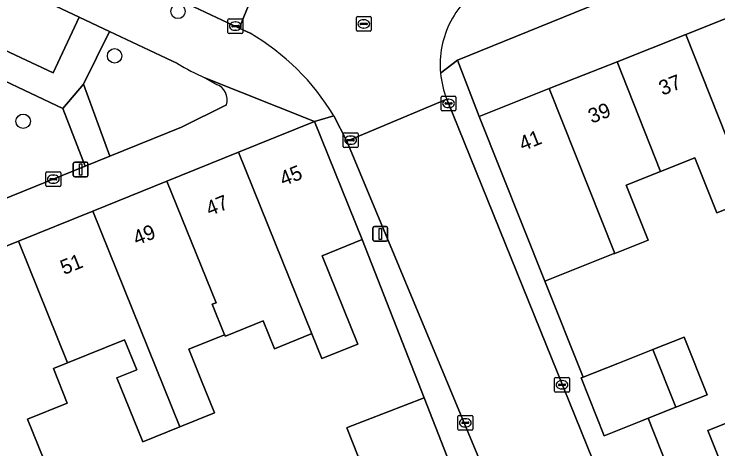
# Model space of a CAD drawing. Extents: x 162989 to 165008, y 383432 to 384338.
# Drawn here: x 163838.22 to 163885.89, y 383928.91 to 383958.35 of the extents above; entities that cross this region are included whole.
import ezdxf

# ---------------------------------------------------------------- set-up
doc = ezdxf.new("R2010")
doc.units = 0
for name, color, linetype in [('IMGEO_Boom', 7, 'Continuous'), ('IMGEO_Erf', 7, 'Continuous'), ('IMGEO_Groenvoorziening', 7, 'Continuous'), ('IMGEO_Kolk', 7, 'Continuous'), ('IMGEO_Lichtmast', 7, 'Continuous'), ('IMGEO_Muur', 7, 'Continuous'), ('IMGEO_Pand', 7, 'Continuous'), ('IMGEO_Pand_nummerreeks', 7, 'Continuous'), ('IMGEO_Rijbaan_lokaal_open', 7, 'Continuous'), ('IMGEO_Rioolput', 7, 'Continuous'), ('IMGEO_Voetpad_halfverhard', 7, 'Continuous'), ('IMGEO_Voetpad_open', 7, 'Continuous')]:
    doc.layers.add(name, color=color, linetype=linetype)

msp = doc.modelspace()

# ---------------------------------------------------------------- linework, layer by layer
at = {"layer": 'IMGEO_Boom'}
for centre in [(163849.326, 383958.528), (163845.032, 383955.518), (163838.84, 383951.092)]:
    msp.add_circle(centre, 0.489, dxfattribs=at)
at = {"layer": 'IMGEO_Erf'}
for points in [[(163901.539, 383968.747), (163868.264, 383955.232), (163869.729, 383951.418), (163874.471, 383953.302), (163879.062, 383955.125), (163883.709, 383956.971), (163888.821, 383959.002)], [(163888.141, 383945.816), (163885.816, 383944.893), (163884.335, 383948.62), (163882.013, 383947.696), (163879.689, 383946.772), (163881.169, 383943.047), (163878.902, 383942.147), (163878.808, 383942.11), (163874.16, 383940.264), (163876.773, 383933.769), (163879.108, 383934.696), (163881.487, 383935.64), (163883.606, 383936.482), (163885.161, 383932.57), (163883.041, 383931.728), (163881.179, 383930.988), (163889.038, 383911.071)], [(163861.518, 383928.387), (163860.76, 383930.328), (163860.862, 383930.368), (163865.994, 383932.372), (163861.81, 383943.084), (163859.095, 383941.985), (163861.513, 383936.008), (163859.068, 383935.019), (163858.386, 383936.706), (163858.35, 383936.691), (163855.867, 383935.686), (163855.104, 383937.571), (163852.542, 383936.536), (163852.479, 383936.64), (163850.052, 383935.659), (163850.874, 383933.624), (163851.793, 383931.348), (163849.455, 383930.403), (163846.936, 383929.385), (163846.016, 383931.661), (163845.186, 383933.713), (163846.527, 383934.255), (163845.704, 383936.292), (163841.841, 383934.731), (163840.884, 383934.344), (163841.827, 383932.01), (163839.142, 383930.925), (163840.633, 383927.235)], [(163887.575, 383924.225), (163885.209, 383930.159), (163889.854, 383932.012)]]:
    msp.add_lwpolyline(points, dxfattribs=at)
at = {"layer": 'IMGEO_Groenvoorziening'}
for points in [[(163842.634, 383958.132), (163811.375, 383972.879), (163809.621, 383969.034), (163840.864, 383954.38)], [(163843.038, 383948.056), (163841.53, 383951.944), (163834.933, 383955.059), (163835.381, 383948.865), (163836.33, 383945.345)]]:
    msp.add_lwpolyline(points, close=True, dxfattribs=at)
for points in [[(163849.284, 383954.994), (163844.681, 383957.165), (163842.921, 383953.612), (163844.704, 383948.729), (163849.565, 383950.694), (163852.603, 383952.214)], [(163851.936, 383953.589), (163851.144, 383954.022)]]:
    msp.add_lwpolyline(points, dxfattribs=at)
for centre, radius, start, end in [((163862.668, 383978.34), 26.91, 240.1746, 244.644), ((163851.548, 383952.551), 1.108, 342.2784, 69.4768)]:
    msp.add_arc(centre, radius, start, end, dxfattribs=at)
at = {"layer": 'IMGEO_Kolk'}
for p, q in [((163852.709, 383957.106), (163852.709, 383957.958)), ((163852.784, 383958.032), (163853.636, 383958.032)), ((163853.197, 383957.812), (163853.222, 383957.812)), ((163853.71, 383957.958), (163853.71, 383957.106)), ((163852.968, 383957.526), (163852.968, 383957.538)), ((163853.406, 383957.489), (163853.008, 383957.489)), ((163853.011, 383957.575), (163853.409, 383957.575)), ((163853.22, 383957.252), (163853.195, 383957.252)), ((163853.452, 383957.538), (163853.452, 383957.526)), ((163853.636, 383957.032), (163852.784, 383957.032)), ((163867.148, 383951.871), (163867.148, 383952.723)), ((163867.223, 383952.797), (163868.075, 383952.797)), ((163867.636, 383952.577), (163867.661, 383952.577)), ((163868.149, 383952.723), (163868.149, 383951.871)), ((163867.407, 383952.291), (163867.407, 383952.303)), ((163867.845, 383952.254), (163867.447, 383952.254)), ((163867.45, 383952.34), (163867.848, 383952.34)), ((163867.659, 383952.017), (163867.634, 383952.017)), ((163867.891, 383952.303), (163867.891, 383952.291)), ((163868.075, 383951.797), (163867.223, 383951.797)), ((163860.52, 383949.384), (163860.52, 383950.236)), ((163860.595, 383950.31), (163861.447, 383950.31)), ((163861.008, 383950.09), (163861.033, 383950.09)), ((163861.521, 383950.236), (163861.521, 383949.384)), ((163860.779, 383949.804), (163860.779, 383949.816)), ((163861.217, 383949.767), (163860.819, 383949.767)), ((163860.822, 383949.853), (163861.22, 383949.853)), ((163861.031, 383949.53), (163861.006, 383949.53)), ((163861.263, 383949.816), (163861.263, 383949.804)), ((163861.447, 383949.31), (163860.595, 383949.31)), ((163840.379, 383946.743), (163840.379, 383947.595)), ((163840.454, 383947.669), (163841.306, 383947.669)), ((163841.38, 383947.595), (163841.38, 383946.743)), ((163840.638, 383947.163), (163840.638, 383947.175)), ((163841.076, 383947.126), (163840.678, 383947.126)), ((163840.681, 383947.212), (163841.079, 383947.212)), ((163840.867, 383947.449), (163840.892, 383947.449)), ((163841.122, 383947.175), (163841.122, 383947.163)), ((163841.306, 383946.669), (163840.454, 383946.669)), ((163840.89, 383946.889), (163840.865, 383946.889)), ((163874.835, 383932.823), (163874.835, 383933.675)), ((163874.91, 383933.749), (163875.762, 383933.749)), ((163875.323, 383933.529), (163875.348, 383933.529)), ((163875.836, 383933.675), (163875.836, 383932.823)), ((163875.094, 383933.243), (163875.094, 383933.255)), ((163875.532, 383933.206), (163875.134, 383933.206)), ((163875.137, 383933.292), (163875.535, 383933.292)), ((163875.346, 383932.969), (163875.321, 383932.969)), ((163875.578, 383933.255), (163875.578, 383933.243)), ((163875.762, 383932.749), (163874.91, 383932.749)), ((163868.283, 383930.246), (163868.283, 383931.098)), ((163868.358, 383931.172), (163869.21, 383931.172)), ((163868.771, 383930.952), (163868.796, 383930.952)), ((163869.284, 383931.098), (163869.284, 383930.246)), ((163868.542, 383930.666), (163868.542, 383930.678)), ((163868.98, 383930.629), (163868.582, 383930.629)), ((163868.585, 383930.715), (163868.983, 383930.715)), ((163869.026, 383930.678), (163869.026, 383930.666)), ((163869.21, 383930.172), (163868.358, 383930.172)), ((163868.794, 383930.392), (163868.769, 383930.392))]:
    msp.add_line(p, q, dxfattribs=at)
for points in [[(163852.709, 383957.106), (163852.709, 383957.958)], [(163852.784, 383958.032), (163853.636, 383958.032)], [(163853.71, 383957.958), (163853.71, 383957.106)], [(163853.636, 383957.032), (163852.784, 383957.032)], [(163867.148, 383951.871), (163867.148, 383952.723)], [(163867.223, 383952.797), (163868.075, 383952.797)], [(163868.149, 383952.723), (163868.149, 383951.871)], [(163868.075, 383951.797), (163867.223, 383951.797)], [(163860.52, 383949.384), (163860.52, 383950.236)], [(163860.595, 383950.31), (163861.447, 383950.31)], [(163861.521, 383950.236), (163861.521, 383949.384)], [(163861.447, 383949.31), (163860.595, 383949.31)], [(163840.379, 383946.743), (163840.379, 383947.595)], [(163840.454, 383947.669), (163841.306, 383947.669)], [(163841.38, 383947.595), (163841.38, 383946.743)], [(163841.306, 383946.669), (163840.454, 383946.669)], [(163874.835, 383932.823), (163874.835, 383933.675)], [(163874.91, 383933.749), (163875.762, 383933.749)], [(163875.836, 383933.675), (163875.836, 383932.823)], [(163875.762, 383932.749), (163874.91, 383932.749)], [(163868.283, 383930.246), (163868.283, 383931.098)], [(163868.358, 383931.172), (163869.21, 383931.172)], [(163869.284, 383931.098), (163869.284, 383930.246)], [(163869.21, 383930.172), (163868.358, 383930.172)]]:
    msp.add_lwpolyline(points, dxfattribs=at)
for centre, radius, start, end in [((163852.786, 383957.956), 0.0765, 91.552, 178.448), ((163852.786, 383957.956), 0.0765, 91.552, 178.448), ((163853.634, 383957.956), 0.0765, 1.552, 88.448), ((163853.634, 383957.956), 0.0765, 1.552, 88.448), ((163853.008, 383957.535), 0.0403, 85.8775, 175.7526), ((163853.005, 383957.525), 0.0366, 178.938, 274.7102), ((163853.409, 383957.532), 0.043, 264.8664, 352.4533), ((163853.413, 383957.537), 0.0386, 1.7309, 96.639), ((163852.786, 383957.108), 0.0765, 181.552, 268.448), ((163852.786, 383957.108), 0.0765, 181.552, 268.448), ((163853.634, 383957.108), 0.0765, 271.552, 358.448), ((163853.634, 383957.108), 0.0765, 271.552, 358.448), ((163867.225, 383952.721), 0.0765, 91.552, 178.448), ((163867.225, 383952.721), 0.0765, 91.552, 178.448), ((163868.073, 383952.721), 0.0765, 1.552, 88.448), ((163868.073, 383952.721), 0.0765, 1.552, 88.448), ((163867.447, 383952.3), 0.0403, 85.8775, 175.7526), ((163867.444, 383952.29), 0.0366, 178.938, 274.7102), ((163867.848, 383952.297), 0.043, 264.8664, 352.4533), ((163867.852, 383952.302), 0.0386, 1.7309, 96.639), ((163867.225, 383951.873), 0.0765, 181.552, 268.448), ((163867.225, 383951.873), 0.0765, 181.552, 268.448), ((163868.073, 383951.873), 0.0765, 271.552, 358.448), ((163868.073, 383951.873), 0.0765, 271.552, 358.448), ((163860.597, 383950.234), 0.0765, 91.552, 178.448), ((163860.597, 383950.234), 0.0765, 91.552, 178.448), ((163861.445, 383950.234), 0.0765, 1.552, 88.448), ((163861.445, 383950.234), 0.0765, 1.552, 88.448), ((163860.819, 383949.813), 0.0403, 85.8775, 175.7526), ((163860.816, 383949.803), 0.0366, 178.938, 274.7102), ((163861.22, 383949.81), 0.043, 264.8664, 352.4533), ((163861.224, 383949.815), 0.0386, 1.7309, 96.639), ((163860.597, 383949.386), 0.0765, 181.552, 268.448), ((163860.597, 383949.386), 0.0765, 181.552, 268.448), ((163861.445, 383949.386), 0.0765, 271.552, 358.448), ((163861.445, 383949.386), 0.0765, 271.552, 358.448), ((163840.456, 383947.593), 0.0765, 91.552, 178.448), ((163840.456, 383947.593), 0.0765, 91.552, 178.448), ((163841.304, 383947.593), 0.0765, 1.552, 88.448), ((163841.304, 383947.593), 0.0765, 1.552, 88.448), ((163840.678, 383947.172), 0.0403, 85.8775, 175.7526), ((163840.675, 383947.162), 0.0366, 178.938, 274.7102), ((163841.079, 383947.169), 0.043, 264.8664, 352.4533), ((163841.083, 383947.174), 0.0386, 1.7309, 96.639), ((163840.456, 383946.745), 0.0765, 181.552, 268.448), ((163840.456, 383946.745), 0.0765, 181.552, 268.448), ((163841.304, 383946.745), 0.0765, 271.552, 358.448), ((163841.304, 383946.745), 0.0765, 271.552, 358.448), ((163874.912, 383933.673), 0.0765, 91.552, 178.448), ((163874.912, 383933.673), 0.0765, 91.552, 178.448), ((163875.76, 383933.673), 0.0765, 1.552, 88.448), ((163875.76, 383933.673), 0.0765, 1.552, 88.448), ((163874.912, 383932.825), 0.0765, 181.552, 268.448), ((163874.912, 383932.825), 0.0765, 181.552, 268.448), ((163875.134, 383933.252), 0.0403, 85.8775, 175.7526), ((163875.131, 383933.242), 0.0366, 178.938, 274.7102), ((163875.535, 383933.249), 0.043, 264.8664, 352.4533), ((163875.539, 383933.254), 0.0386, 1.7309, 96.639), ((163875.76, 383932.825), 0.0765, 271.552, 358.448), ((163875.76, 383932.825), 0.0765, 271.552, 358.448), ((163868.36, 383931.096), 0.0765, 91.552, 178.448), ((163868.36, 383931.096), 0.0765, 91.552, 178.448), ((163869.208, 383931.096), 0.0765, 1.552, 88.448), ((163869.208, 383931.096), 0.0765, 1.552, 88.448), ((163868.582, 383930.675), 0.0403, 85.8775, 175.7526), ((163868.579, 383930.665), 0.0366, 178.938, 274.7102), ((163868.983, 383930.672), 0.043, 264.8664, 352.4533), ((163868.987, 383930.677), 0.0386, 1.7309, 96.639), ((163868.36, 383930.248), 0.0765, 181.552, 268.448), ((163868.36, 383930.248), 0.0765, 181.552, 268.448), ((163869.208, 383930.248), 0.0765, 271.552, 358.448), ((163869.208, 383930.248), 0.0765, 271.552, 358.448)]:
    msp.add_arc(centre, radius, start, end, dxfattribs=at)
for centre, major_axis, ratio, start_param, end_param in [((163853.196, 383957.532), (-0.387, 0.002), 0.722429, 4.712389, 7.853982), ((163853.221, 383957.532), (-0.39, 0.002), 0.717154, 1.570796, 4.712389), ((163867.635, 383952.297), (-0.387, 0.002), 0.722429, 4.712389, 7.853982), ((163867.66, 383952.297), (-0.39, 0.002), 0.717154, 1.570796, 4.712389), ((163861.007, 383949.81), (-0.387, 0.002), 0.722429, 4.712389, 7.853982), ((163861.032, 383949.81), (-0.39, 0.002), 0.717154, 1.570796, 4.712389), ((163840.866, 383947.169), (-0.387, 0.002), 0.722429, 4.712389, 7.853982), ((163840.891, 383947.169), (-0.39, 0.002), 0.717154, 1.570796, 4.712389), ((163875.322, 383933.249), (-0.387, 0.002), 0.722429, 4.712389, 7.853982), ((163875.347, 383933.249), (-0.39, 0.002), 0.717154, 1.570796, 4.712389), ((163868.77, 383930.672), (-0.387, 0.002), 0.722429, 4.712389, 7.853982), ((163868.795, 383930.672), (-0.39, 0.002), 0.717154, 1.570796, 4.712389)]:
    msp.add_ellipse(centre, major_axis=major_axis, ratio=ratio, start_param=start_param, end_param=end_param, dxfattribs=at)
at = {"layer": 'IMGEO_Lichtmast'}
for p, q in [((163842.235, 383947.427), (163842.235, 383948.227)), ((163842.235, 383948.227), (163842.235, 383947.427)), ((163842.335, 383948.327), (163843.125, 383948.327)), ((163843.125, 383948.327), (163842.335, 383948.327)), ((163843.225, 383948.227), (163843.225, 383947.427)), ((163843.225, 383947.427), (163843.225, 383948.227)), ((163843.125, 383947.327), (163842.335, 383947.327)), ((163842.335, 383947.327), (163843.125, 383947.327)), ((163862.53, 383943.065), (163862.53, 383943.865)), ((163862.53, 383943.865), (163862.53, 383943.065)), ((163862.63, 383943.965), (163863.42, 383943.965)), ((163863.42, 383943.965), (163862.63, 383943.965)), ((163863.52, 383943.865), (163863.52, 383943.065)), ((163863.52, 383943.065), (163863.52, 383943.865)), ((163863.42, 383942.965), (163862.63, 383942.965)), ((163862.63, 383942.965), (163863.42, 383942.965))]:
    msp.add_line(p, q, dxfattribs=at)
for points in [[(163842.655, 383948.202), (163842.805, 383948.202), (163842.805, 383947.452), (163842.655, 383947.452), (163842.655, 383948.202)], [(163862.95, 383943.84), (163863.1, 383943.84), (163863.1, 383943.09), (163862.95, 383943.09), (163862.95, 383943.84)]]:
    msp.add_lwpolyline(points, dxfattribs=at)
for centre, start, end in [((163842.335, 383948.227), 90, 180), ((163842.335, 383948.227), 90, 180), ((163843.125, 383948.227), 0, 90), ((163843.125, 383948.227), 360, 90), ((163842.335, 383947.427), 180, 270), ((163842.335, 383947.427), 180, 270), ((163843.125, 383947.427), 270, 0), ((163843.125, 383947.427), 270, 0), ((163862.63, 383943.865), 90, 180), ((163862.63, 383943.865), 90, 180), ((163863.42, 383943.865), 0, 90), ((163863.42, 383943.865), 360, 90), ((163862.63, 383943.065), 180, 270), ((163862.63, 383943.065), 180, 270), ((163863.42, 383943.065), 270, 0), ((163863.42, 383943.065), 270, 0)]:
    msp.add_arc(centre, 0.1, start, end, dxfattribs=at)
at = {"layer": 'IMGEO_Muur'}
for points in [[(163861.81, 383943.084), (163865.994, 383932.372)], [(163874.16, 383940.264), (163876.773, 383933.769)]]:
    msp.add_lwpolyline(points, dxfattribs=at)
at = {"layer": 'IMGEO_Pand'}
for points in [[(163888.821, 383959.002), (163883.709, 383956.971), (163888.141, 383945.816), (163890.343, 383946.69), (163892.926, 383947.715), (163891.446, 383951.444), (163891.772, 383951.573)], [(163879.062, 383955.125), (163882.013, 383947.696), (163884.335, 383948.62), (163885.816, 383944.893), (163888.141, 383945.816), (163883.709, 383956.971)], [(163879.062, 383955.125), (163874.471, 383953.302), (163878.902, 383942.147), (163881.169, 383943.047), (163879.689, 383946.772), (163882.013, 383947.696)], [(163874.471, 383953.302), (163869.729, 383951.418), (163874.16, 383940.264), (163878.808, 383942.11), (163878.902, 383942.147)], [(163861.81, 383943.084), (163858.581, 383951.074), (163853.421, 383948.988), (163858.386, 383936.706), (163859.068, 383935.019), (163861.513, 383936.008), (163859.095, 383941.985)], [(163853.421, 383948.988), (163848.577, 383947.031), (163851.902, 383938.804), (163851.646, 383938.701), (163852.479, 383936.64), (163852.542, 383936.536), (163855.104, 383937.571), (163855.867, 383935.686), (163858.35, 383936.691), (163858.386, 383936.706)], [(163843.554, 383945.001), (163849.455, 383930.403), (163851.793, 383931.348), (163850.874, 383933.624), (163850.052, 383935.659), (163852.479, 383936.64), (163851.646, 383938.701), (163851.902, 383938.804), (163848.577, 383947.031)], [(163843.554, 383945.001), (163838.514, 383942.964), (163841.841, 383934.731), (163845.704, 383936.292), (163846.527, 383934.255), (163845.186, 383933.713), (163846.016, 383931.661), (163846.936, 383929.385), (163849.455, 383930.403)], [(163841.841, 383934.731), (163838.514, 383942.964), (163832.336, 383940.467), (163838.098, 383926.211), (163840.633, 383927.235), (163839.142, 383930.925), (163841.827, 383932.01), (163840.884, 383934.344)], [(163883.041, 383931.728), (163885.161, 383932.57), (163883.606, 383936.482), (163881.487, 383935.64)], [(163883.041, 383931.728), (163881.487, 383935.64), (163879.108, 383934.696), (163876.773, 383933.769), (163876.636, 383933.715), (163878.191, 383929.801), (163880.663, 383930.783), (163881.179, 383930.988)], [(163895.92, 383927.552), (163893.554, 383933.487), (163889.854, 383932.012), (163885.209, 383930.159), (163887.575, 383924.225)], [(163865.994, 383932.372), (163860.862, 383930.368), (163860.76, 383930.328), (163861.518, 383928.387), (163861.615, 383928.426), (163864.475, 383921.044), (163869.631, 383923.057)]]:
    msp.add_lwpolyline(points, close=True, dxfattribs=at)
at = {"layer": 'IMGEO_Rijbaan_lokaal_open'}
for points in [[(163825.626, 383978.323), (163818.911, 383981.469), (163813.528, 383984.023), (163810.191, 383985.616), (163809.983, 383985.715), (163809.478, 383985.956), (163809.046, 383986.162), (163806.076, 383979.72), (163808.258, 383978.698), (163808.735, 383978.475), (163810.627, 383977.606), (163810.764, 383977.536), (163822.604, 383971.935), (163846.414, 383960.732), (163846.557, 383960.665), (163853.479, 383957.401), (163856.594, 383964.975)], [(163856.594, 383964.975), (163853.479, 383957.401), (163854.217, 383957.053)], [(163859.87, 383951.466), (163860.765, 383949.747), (163867.535, 383952.578)]]:
    msp.add_lwpolyline(points, dxfattribs=at)
msp.add_lwpolyline([(163889.385, 383898.605), (163888.615, 383900.508), (163885.975, 383907.029), (163884.885, 383909.709), (163884.739, 383910.081), (163884.425, 383910.857), (163878.213, 383926.2), (163867.535, 383952.578), (163860.765, 383949.747), (163871.275, 383924.498), (163872.984, 383920.278), (163883.249, 383894.937), (163884.941, 383890.759), (163894.41, 383867.382), (163896.256, 383862.959), (163897.716, 383859.461), (163899.447, 383855.004), (163905.943, 383857.474)], close=True, dxfattribs=at)
for centre, radius, start, end in [((163873.38, 383954.926), 6.303, 135.6971, 168.7888), ((163846.143, 383943.23), 16.008, 30.9621, 59.7108), ((163873.386, 383954.933), 6.308, 168.8567, 185.3933), ((163873.32, 383954.92), 6.241, 185.3301, 202.0374)]:
    msp.add_arc(centre, radius, start, end, dxfattribs=at)
at = {"layer": 'IMGEO_Rioolput'}
for p, q in [((163861.407, 383957.256), (163861.407, 383958.108)), ((163861.482, 383958.182), (163862.334, 383958.182)), ((163862.408, 383958.108), (163862.408, 383957.256)), ((163861.666, 383957.676), (163861.666, 383957.688)), ((163862.104, 383957.639), (163861.706, 383957.639)), ((163861.709, 383957.725), (163862.107, 383957.725)), ((163861.895, 383957.962), (163861.92, 383957.962)), ((163862.15, 383957.688), (163862.15, 383957.676)), ((163862.334, 383957.182), (163861.482, 383957.182)), ((163861.918, 383957.402), (163861.893, 383957.402))]:
    msp.add_line(p, q, dxfattribs=at)
for points in [[(163861.407, 383957.256), (163861.407, 383958.108)], [(163861.482, 383958.182), (163862.334, 383958.182)], [(163862.408, 383958.108), (163862.408, 383957.256)], [(163862.334, 383957.182), (163861.482, 383957.182)]]:
    msp.add_lwpolyline(points, dxfattribs=at)
for centre, radius, start, end in [((163861.484, 383958.106), 0.0765, 91.552, 178.448), ((163861.484, 383958.106), 0.0765, 91.552, 178.448), ((163862.332, 383958.106), 0.0765, 1.552, 88.448), ((163862.332, 383958.106), 0.0765, 1.552, 88.448), ((163861.706, 383957.685), 0.0403, 85.8775, 175.7526), ((163861.703, 383957.675), 0.0366, 178.938, 274.7102), ((163862.107, 383957.682), 0.043, 264.8664, 352.4533), ((163862.111, 383957.687), 0.0386, 1.7309, 96.639), ((163861.484, 383957.258), 0.0765, 181.552, 268.448), ((163861.484, 383957.258), 0.0765, 181.552, 268.448), ((163862.332, 383957.258), 0.0765, 271.552, 358.448), ((163862.332, 383957.258), 0.0765, 271.552, 358.448)]:
    msp.add_arc(centre, radius, start, end, dxfattribs=at)
for centre, major_axis, ratio, start_param, end_param in [((163861.894, 383957.682), (-0.387, 0.002), 0.722429, 4.712389, 7.853982), ((163861.919, 383957.682), (-0.39, 0.002), 0.717154, 1.570796, 4.712389)]:
    msp.add_ellipse(centre, major_axis=major_axis, ratio=ratio, start_param=start_param, end_param=end_param, dxfattribs=at)
at = {"layer": 'IMGEO_Voetpad_halfverhard'}
for points in [[(163809.621, 383969.034), (163808.865, 383967.368), (163834.933, 383955.059), (163841.53, 383951.944), (163842.921, 383953.612), (163844.681, 383957.165), (163842.634, 383958.132), (163840.864, 383954.38)], [(163842.921, 383953.612), (163841.53, 383951.944), (163843.038, 383948.056), (163844.704, 383948.729)]]:
    msp.add_lwpolyline(points, close=True, dxfattribs=at)
at = {"layer": 'IMGEO_Voetpad_open'}
for points in [[(163867.106, 383954.34), (163868.264, 383955.232), (163901.539, 383968.747), (163901.64, 383968.618), (163918.144, 383975.149), (163941.789, 383984.802), (163952.554, 383989.112), (163962.348, 383993.055), (163980.091, 384000)], [(163810.764, 383977.536), (163810.627, 383977.606), (163808.735, 383978.475), (163808.258, 383978.698), (163806.59, 383975.137), (163809.387, 383973.817), (163811.375, 383972.879), (163842.634, 383958.132), (163844.681, 383957.165), (163849.284, 383954.994)], [(163854.217, 383957.053), (163853.479, 383957.401), (163846.557, 383960.665)], [(163881.179, 383930.988), (163880.663, 383930.783), (163878.191, 383929.801), (163876.636, 383933.715), (163876.773, 383933.769), (163874.16, 383940.264), (163869.729, 383951.418), (163868.264, 383955.232), (163867.106, 383954.34)], [(163838.514, 383942.964), (163843.554, 383945.001), (163848.577, 383947.031), (163853.421, 383948.988), (163858.581, 383951.074), (163851.144, 383954.022), (163851.936, 383953.589)], [(163851.144, 383954.022), (163858.581, 383951.074), (163859.87, 383951.466)], [(163867.535, 383952.578), (163878.213, 383926.2)], [(163852.603, 383952.214), (163849.565, 383950.694), (163844.704, 383948.729), (163843.038, 383948.056), (163836.33, 383945.345), (163817.081, 383937.565), (163815.199, 383936.805), (163805.971, 383933.075)], [(163800.395, 383935.495), (163799.522, 383937.418), (163793.673, 383924.841), (163795.145, 383925.436), (163795.378, 383925.53), (163802.029, 383928.218), (163807.418, 383930.396), (163812.474, 383932.44), (163817.424, 383934.44), (163822.475, 383936.481), (163827.375, 383938.462), (163832.336, 383940.467), (163838.514, 383942.964)], [(163884.425, 383910.857), (163884.739, 383910.081), (163884.885, 383909.709), (163885.975, 383907.029), (163886.39, 383907.198), (163890.075, 383908.575), (163889.038, 383911.071), (163881.179, 383930.988)]]:
    msp.add_lwpolyline(points, dxfattribs=at)
msp.add_lwpolyline([(163860.765, 383949.747), (163859.87, 383951.466), (163858.581, 383951.074), (163861.81, 383943.084), (163865.994, 383932.372), (163869.631, 383923.057), (163871.094, 383923.633), (163870.819, 383924.317), (163871.275, 383924.498)], close=True, dxfattribs=at)
for centre, radius, start, end in [((163873.38, 383954.926), 6.303, 135.6971, 168.7888), ((163846.143, 383943.23), 16.008, 30.9621, 59.7108), ((163873.386, 383954.933), 6.308, 168.8567, 185.3933), ((163862.668, 383978.34), 26.91, 240.1746, 244.644), ((163873.32, 383954.92), 6.241, 185.3301, 202.0374), ((163851.548, 383952.551), 1.108, 342.2784, 69.4768)]:
    msp.add_arc(centre, radius, start, end, dxfattribs=at)

# ---------------------------------------------------------------- texts
at = {"layer": 'IMGEO_Pand_nummerreeks'}
for s, rotation, p in [('37', 21.6641, (163882.134, 383952.817)), ('39', 21.6641, (163877.349, 383950.916)), ('41', 21.6641, (163872.669, 383949.057)), ('45', 22.0073, (163856.463, 383946.68)), ('47', 22.0073, (163851.462, 383944.659)), ('49', 22.0064, (163846.528, 383942.665)), ('51', 22.0064, (163841.602, 383940.674))]:
    msp.add_text(s, height=1, rotation=rotation, dxfattribs=at).set_placement(p)

doc.saveas('drawing.dxf')
